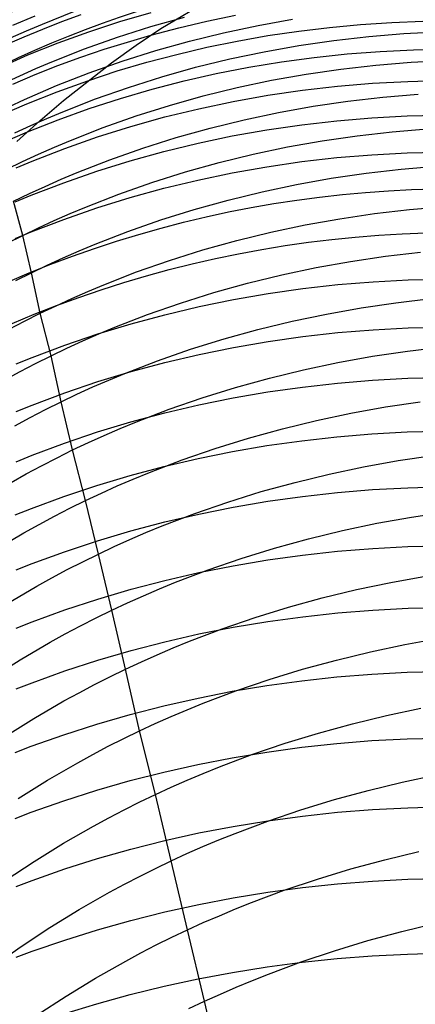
# Model space of a CAD drawing. Extents: x -383 to 1849, y -1185 to -529.
# Tile 596 of 656: x 405.98 to 411.5, y -928.51 to -914.79. Entities that reach past the tile are written whole.
import ezdxf

# ---------------------------------------------------------------- set-up
doc = ezdxf.new("R2010")
doc.units = 0
doc.layers.add('PREDEFINITO', color=7, linetype='CONTINUOUS')

msp = doc.modelspace()

# ---------------------------------------------------------------- linework, layer by layer
at = {"layer": 'PREDEFINITO'}
for p, q in [((407.949, -914.911, 591.894), (408.643, -914.496, 590.329)), ((405.887, -914.864, 586.044), (406.201, -914.73, 586.057)), ((406.299, -914.847, 563.782), (406.748, -914.669, 563.772)), ((406.571, -914.813, 588.089), (406.838, -914.715, 588.099)), ((407.378, -914.813, 590.16), (407.814, -914.684, 590.175)), ((407.809, -914.883, 559.692), (408.279, -914.751, 559.685)), ((408.593, -914.807, 592.23), (408.989, -914.725, 592.239)), ((409.304, -914.866, 557.655), (409.786, -914.78, 557.655)), ((406.044, -915.025, 588.066), (406.307, -914.916, 588.078)), ((406.077, -914.941, 563.787), (406.299, -914.847, 563.782)), ((406.307, -914.916, 588.078), (406.571, -914.813, 588.089)), ((406.946, -914.955, 590.143), (407.378, -914.813, 590.16)), ((407.344, -915.031, 559.701), (407.809, -914.883, 559.692)), ((407.604, -915.141, 592.666), (407.949, -914.911, 591.894)), ((407.811, -915.002, 592.205), (408.2, -914.899, 592.219)), ((408.2, -914.899, 592.219), (408.593, -914.807, 592.23)), ((408.824, -914.967, 557.658), (409.304, -914.866, 557.655)), ((409.871, -914.944, 594.273), (410.301, -914.893, 594.277)), ((410.301, -914.893, 594.277), (410.733, -914.853, 594.278)), ((410.733, -914.853, 594.278), (411.167, -914.824, 594.277)), ((411.167, -914.824, 594.277), (411.601, -914.808, 594.273)), ((405.785, -915.138, 588.053), (406.044, -915.025, 588.066)), ((405.856, -915.04, 563.793), (406.077, -914.941, 563.787)), ((406.519, -915.11, 590.123), (406.946, -914.955, 590.143)), ((406.884, -915.194, 559.712), (407.344, -915.031, 559.701)), ((407.483, -915.097, 592.192), (407.811, -915.002, 592.205)), ((408.349, -915.084, 557.662), (408.824, -914.967, 557.658)), ((409.015, -915.083, 594.258), (409.442, -915.008, 594.267)), ((409.442, -915.008, 594.267), (409.871, -914.944, 594.273)), ((410.359, -915.075, 555.643), (410.847, -915.019, 555.649)), ((410.847, -915.019, 555.649), (411.338, -914.979, 555.657)), ((411.338, -914.979, 555.657), (411.829, -914.954, 555.667)), ((406.097, -915.278, 590.101), (406.519, -915.11, 590.123)), ((407.158, -915.199, 592.177), (407.483, -915.097, 592.192)), ((407.261, -915.385, 593.433), (407.604, -915.141, 592.666)), ((407.878, -915.216, 557.669), (408.349, -915.084, 557.662)), ((408.171, -915.269, 594.232), (408.592, -915.17, 594.246)), ((408.592, -915.17, 594.246), (409.015, -915.083, 594.258)), ((409.39, -915.232, 555.64), (409.873, -915.146, 555.64)), ((409.873, -915.146, 555.64), (410.359, -915.075, 555.643)), ((405.682, -915.46, 590.076), (406.097, -915.278, 590.101)), ((406.431, -915.373, 559.724), (406.884, -915.194, 559.712)), ((406.516, -915.426, 592.144), (406.836, -915.309, 592.161)), ((406.836, -915.309, 592.161), (407.158, -915.199, 592.177)), ((407.412, -915.364, 557.679), (407.878, -915.216, 557.669)), ((407.754, -915.379, 594.215), (408.171, -915.269, 594.232)), ((408.911, -915.333, 555.642), (409.39, -915.232, 555.64)), ((409.63, -915.374, 596.276), (410.087, -915.313, 596.283)), ((410.087, -915.313, 596.283), (410.547, -915.264, 596.287)), ((410.547, -915.264, 596.287), (411.008, -915.229, 596.287)), ((411.008, -915.229, 596.287), (411.47, -915.207, 596.284)), ((411.47, -915.207, 596.284), (411.933, -915.198, 596.278)), ((405.985, -915.568, 559.739), (406.207, -915.468, 559.732)), ((406.2, -915.551, 592.125), (406.516, -915.426, 592.144)), ((406.207, -915.468, 559.732), (406.431, -915.373, 559.724)), ((406.592, -915.911, 594.949), (407.261, -915.385, 593.433)), ((406.952, -915.526, 557.691), (407.412, -915.364, 557.679)), ((407.34, -915.501, 594.195), (407.754, -915.379, 594.215)), ((407.964, -915.582, 555.655), (408.435, -915.45, 555.647)), ((408.435, -915.45, 555.647), (408.911, -915.333, 555.642)), ((408.722, -915.538, 596.253), (409.174, -915.449, 596.266)), ((409.174, -915.449, 596.266), (409.63, -915.374, 596.276)), ((410.46, -915.474, 553.636), (410.947, -915.419, 553.642)), ((410.947, -915.419, 553.642), (411.436, -915.378, 553.652)), ((411.436, -915.378, 553.652), (411.927, -915.352, 553.664)), ((405.764, -915.671, 559.747), (405.985, -915.568, 559.739)), ((405.887, -915.684, 592.104), (406.2, -915.551, 592.125)), ((406.498, -915.705, 557.705), (406.952, -915.526, 557.691)), ((406.931, -915.636, 594.173), (407.34, -915.501, 594.195)), ((407.499, -915.729, 555.665), (407.964, -915.582, 555.655)), ((408.273, -915.639, 596.236), (408.722, -915.538, 596.253)), ((409.493, -915.631, 553.631), (409.975, -915.545, 553.632)), ((409.975, -915.545, 553.632), (410.46, -915.474, 553.636)), ((406.274, -915.8, 557.713), (406.498, -915.705, 557.705)), ((406.504, -915.79, 594.147), (406.931, -915.636, 594.173)), ((407.039, -915.891, 555.678), (407.499, -915.729, 555.665)), ((407.828, -915.754, 596.217), (408.273, -915.639, 596.236)), ((408.539, -915.849, 553.639), (409.014, -915.733, 553.634)), ((409.014, -915.733, 553.634), (409.493, -915.631, 553.631)), ((409.924, -915.769, 598.273), (410.412, -915.713, 598.279)), ((410.412, -915.713, 598.279), (410.901, -915.672, 598.281)), ((410.901, -915.672, 598.281), (411.392, -915.646, 598.279)), ((411.392, -915.646, 598.279), (411.883, -915.634, 598.274)), ((406.051, -915.899, 557.721), (406.274, -915.8, 557.713)), ((406.084, -915.957, 594.118), (406.504, -915.79, 594.147)), ((407.386, -915.883, 596.194), (407.828, -915.754, 596.217)), ((408.069, -915.981, 553.647), (408.539, -915.849, 553.639)), ((408.957, -915.926, 598.249), (409.439, -915.84, 598.263)), ((409.439, -915.84, 598.263), (409.924, -915.769, 598.273)), ((410.557, -915.922, 551.639), (411.045, -915.866, 551.647)), ((411.045, -915.866, 551.647), (411.534, -915.825, 551.657)), ((405.669, -916.138, 594.085), (406.084, -915.957, 594.118)), ((405.83, -916.001, 557.73), (406.051, -915.899, 557.721)), ((406.267, -916.191, 595.699), (406.592, -915.911, 594.949)), ((406.585, -916.069, 555.693), (407.039, -915.891, 555.678)), ((406.95, -916.025, 596.167), (407.386, -915.883, 596.194)), ((407.604, -916.128, 553.657), (408.069, -915.981, 553.647)), ((408.479, -916.027, 598.231), (408.957, -915.926, 598.249)), ((409.589, -916.08, 551.633), (410.072, -915.993, 551.635)), ((410.072, -915.993, 551.635), (410.557, -915.922, 551.639)), ((406.36, -916.164, 555.702), (406.585, -916.069, 555.693)), ((406.519, -916.18, 596.138), (406.95, -916.025, 596.167)), ((407.144, -916.29, 553.671), (407.604, -916.128, 553.657)), ((407.534, -916.273, 598.183), (408.004, -916.142, 598.209)), ((408.004, -916.142, 598.209), (408.479, -916.027, 598.231)), ((409.11, -916.181, 551.635), (409.589, -916.08, 551.633)), ((410.402, -916.195, 600.258), (410.892, -916.153, 600.261)), ((410.892, -916.153, 600.261), (411.383, -916.127, 600.26)), ((411.383, -916.127, 600.26), (411.874, -916.115, 600.254)), ((405.917, -916.365, 555.722), (406.138, -916.263, 555.712)), ((405.945, -916.485, 596.443), (406.267, -916.191, 595.699)), ((406.093, -916.349, 596.105), (406.519, -916.18, 596.138)), ((406.138, -916.263, 555.712), (406.36, -916.164, 555.702)), ((406.69, -916.468, 553.688), (407.144, -916.29, 553.671)), ((407.069, -916.419, 598.153), (407.534, -916.273, 598.183)), ((408.635, -916.298, 551.64), (409.11, -916.181, 551.635)), ((409.429, -916.321, 600.239), (409.914, -916.251, 600.251)), ((409.914, -916.251, 600.251), (410.402, -916.195, 600.258)), ((405.679, -916.528, 596.069), (406.093, -916.349, 596.105)), ((406.61, -916.58, 598.12), (407.069, -916.419, 598.153)), ((407.699, -916.576, 551.66), (408.165, -916.429, 551.649)), ((408.165, -916.429, 551.649), (408.635, -916.298, 551.64)), ((408.468, -916.507, 600.204), (408.946, -916.407, 600.224)), ((408.946, -916.407, 600.224), (409.429, -916.321, 600.239)), ((410.2, -916.475, 549.647), (410.685, -916.404, 549.653)), ((410.685, -916.404, 549.653), (411.173, -916.348, 549.662)), ((411.173, -916.348, 549.662), (411.663, -916.307, 549.674)), ((406.244, -916.661, 553.708), (406.466, -916.562, 553.698)), ((406.466, -916.562, 553.698), (406.69, -916.468, 553.688)), ((407.993, -916.623, 600.18), (408.468, -916.507, 600.204)), ((409.238, -916.661, 549.647), (409.717, -916.56, 549.645)), ((409.717, -916.56, 549.645), (410.2, -916.475, 549.647)), ((406.023, -916.763, 553.719), (406.244, -916.661, 553.708)), ((406.157, -916.756, 598.082), (406.61, -916.58, 598.12)), ((407.239, -916.739, 551.675), (407.699, -916.576, 551.66)), ((407.523, -916.753, 600.151), (407.993, -916.623, 600.18)), ((408.763, -916.778, 549.652), (409.238, -916.661, 549.647)), ((410.401, -916.709, 602.229), (410.891, -916.668, 602.232)), ((410.891, -916.668, 602.232), (411.382, -916.641, 602.232)), ((411.382, -916.641, 602.232), (411.873, -916.629, 602.227)), ((405.804, -916.869, 553.731), (406.023, -916.763, 553.719)), ((405.933, -916.849, 598.061), (406.157, -916.756, 598.082)), ((406.786, -916.916, 551.694), (407.239, -916.739, 551.675)), ((407.058, -916.898, 600.119), (407.523, -916.753, 600.151)), ((408.292, -916.909, 549.66), (408.763, -916.778, 549.652)), ((408.945, -916.921, 602.19), (409.428, -916.835, 602.208)), ((409.428, -916.835, 602.208), (409.913, -916.765, 602.22)), ((409.913, -916.765, 602.22), (410.401, -916.709, 602.229)), ((411.297, -916.87, 547.686), (411.787, -916.829, 547.7)), ((406.561, -917.01, 551.704), (406.786, -916.916, 551.694)), ((406.598, -917.058, 600.082), (407.058, -916.898, 600.119)), ((407.826, -917.055, 549.673), (408.292, -916.909, 549.66)), ((408.466, -917.021, 602.169), (408.945, -916.921, 602.19)), ((410.324, -916.997, 547.67), (410.809, -916.926, 547.676)), ((410.809, -916.926, 547.676), (411.297, -916.87, 547.686)), ((406.118, -917.211, 551.727), (406.339, -917.109, 551.715)), ((406.145, -917.233, 600.041), (406.598, -917.058, 600.082)), ((406.339, -917.109, 551.715), (406.561, -917.01, 551.704)), ((407.366, -917.217, 549.689), (407.826, -917.055, 549.673)), ((407.992, -917.135, 602.142), (408.466, -917.021, 602.169)), ((409.362, -917.184, 547.668), (409.841, -917.083, 547.667)), ((409.841, -917.083, 547.667), (410.324, -916.997, 547.67)), ((405.899, -917.317, 551.74), (406.118, -917.211, 551.727)), ((405.921, -917.326, 600.019), (406.145, -917.233, 600.041)), ((406.912, -917.394, 549.708), (407.366, -917.217, 549.689)), ((407.521, -917.265, 602.111), (407.992, -917.135, 602.142)), ((408.887, -917.3, 547.674), (409.362, -917.184, 547.668)), ((406.025, -917.794, 549.759), (405.899, -917.317, 551.74)), ((407.056, -917.409, 602.076), (407.521, -917.265, 602.111)), ((408.416, -917.431, 547.683), (408.887, -917.3, 547.674)), ((411.417, -917.431, 545.721), (411.906, -917.389, 545.736)), ((406.465, -917.586, 549.732), (406.688, -917.488, 549.719)), ((406.597, -917.569, 602.036), (407.056, -917.409, 602.076)), ((406.688, -917.488, 549.719), (406.912, -917.394, 549.708)), ((407.95, -917.578, 547.696), (408.416, -917.431, 547.683)), ((410.444, -917.56, 545.703), (410.929, -917.488, 545.71)), ((410.929, -917.488, 545.71), (411.417, -917.431, 545.721)), ((406.144, -917.743, 601.991), (406.597, -917.569, 602.036)), ((406.244, -917.688, 549.745), (406.465, -917.586, 549.732)), ((407.49, -917.739, 547.713), (407.95, -917.578, 547.696)), ((409.482, -917.748, 545.701), (409.961, -917.646, 545.7)), ((409.961, -917.646, 545.7), (410.444, -917.56, 545.703)), ((405.808, -917.903, 549.774), (406.025, -917.794, 549.759)), ((405.92, -917.836, 601.967), (406.144, -917.743, 601.991)), ((406.025, -917.794, 549.759), (406.244, -917.688, 549.745)), ((406.148, -918.314, 547.788), (406.025, -917.794, 549.759)), ((407.036, -917.916, 547.734), (407.49, -917.739, 547.713)), ((409.007, -917.864, 545.707), (409.482, -917.748, 545.701)), ((406.811, -918.009, 547.746), (407.036, -917.916, 547.734)), ((408.537, -917.996, 545.716), (409.007, -917.864, 545.707)), ((406.588, -918.107, 547.759), (406.811, -918.009, 547.746)), ((408.071, -918.142, 545.73), (408.537, -917.996, 545.716)), ((411.08, -918.084, 543.757), (411.567, -918.027, 543.769)), ((406.148, -918.314, 547.788), (406.367, -918.209, 547.773)), ((406.367, -918.209, 547.773), (406.588, -918.107, 547.759)), ((407.611, -918.303, 545.748), (408.071, -918.142, 545.73)), ((410.113, -918.242, 543.745), (410.595, -918.155, 543.749)), ((410.595, -918.155, 543.749), (411.08, -918.084, 543.757)), ((405.931, -918.423, 547.804), (406.148, -918.314, 547.788)), ((406.27, -918.878, 545.829), (406.148, -918.314, 547.788)), ((407.157, -918.48, 545.771), (407.611, -918.303, 545.748)), ((409.159, -918.459, 543.752), (409.634, -918.343, 543.746)), ((409.634, -918.343, 543.746), (410.113, -918.242, 543.745)), ((406.932, -918.574, 545.783), (407.157, -918.48, 545.771)), ((408.689, -918.59, 543.762), (409.159, -918.459, 543.752)), ((409.929, -918.534, 608.073), (410.417, -918.479, 608.085)), ((410.417, -918.479, 608.085), (410.907, -918.439, 608.091)), ((410.907, -918.439, 608.091), (411.398, -918.413, 608.092)), ((411.398, -918.413, 608.092), (411.889, -918.402, 608.087)), ((406.71, -918.671, 545.797), (406.932, -918.574, 545.783)), ((408.223, -918.736, 543.776), (408.689, -918.59, 543.762)), ((408.961, -918.687, 608.035), (409.444, -918.603, 608.057)), ((409.444, -918.603, 608.057), (409.929, -918.534, 608.073)), ((406.489, -918.773, 545.812), (406.71, -918.671, 545.797)), ((407.763, -918.897, 543.795), (408.223, -918.736, 543.776)), ((408.482, -918.785, 608.007), (408.961, -918.687, 608.035)), ((410.74, -918.802, 541.811), (411.226, -918.731, 541.82)), ((411.226, -918.731, 541.82), (411.714, -918.674, 541.833)), ((406.052, -918.987, 545.846), (406.27, -918.878, 545.829)), ((406.27, -918.878, 545.829), (406.489, -918.773, 545.812)), ((406.422, -919.47, 543.881), (406.27, -918.878, 545.829)), ((407.309, -919.073, 543.819), (407.763, -918.897, 543.795)), ((407.537, -919.025, 607.936), (408.007, -918.898, 607.974)), ((408.007, -918.898, 607.974), (408.482, -918.785, 608.007)), ((409.778, -918.99, 541.807), (410.257, -918.889, 541.806)), ((410.257, -918.889, 541.806), (410.74, -918.802, 541.811)), ((405.837, -919.1, 545.864), (406.052, -918.987, 545.846)), ((407.072, -919.167, 607.892), (407.537, -919.025, 607.936)), ((409.302, -919.105, 541.812), (409.778, -918.99, 541.807)), ((406.612, -919.323, 607.843), (407.072, -919.167, 607.892)), ((406.862, -919.264, 543.847), (407.085, -919.167, 543.833)), ((407.085, -919.167, 543.833), (407.309, -919.073, 543.819)), ((408.831, -919.236, 541.822), (409.302, -919.105, 541.812)), ((409.929, -919.202, 610.001), (410.417, -919.148, 610.014)), ((410.417, -919.148, 610.014), (410.907, -919.108, 610.021)), ((410.907, -919.108, 610.021), (411.398, -919.082, 610.022)), ((411.398, -919.082, 610.022), (411.889, -919.07, 610.018)), ((406.641, -919.365, 543.863), (406.862, -919.264, 543.847)), ((408.365, -919.381, 541.837), (408.831, -919.236, 541.822)), ((408.961, -919.354, 609.959), (409.444, -919.271, 609.983)), ((409.444, -919.271, 609.983), (409.929, -919.202, 610.001)), ((406.159, -919.494, 607.788), (406.612, -919.323, 607.843)), ((406.422, -919.47, 543.881), (406.641, -919.365, 543.863)), ((407.904, -919.541, 541.857), (408.365, -919.381, 541.837)), ((408.482, -919.452, 609.93), (408.961, -919.354, 609.959)), ((410.901, -919.478, 539.883), (411.387, -919.406, 539.893)), ((411.387, -919.406, 539.893), (411.875, -919.349, 539.907)), ((405.934, -919.585, 607.759), (406.159, -919.494, 607.788)), ((405.989, -919.691, 543.919), (406.204, -919.579, 543.899)), ((406.204, -919.579, 543.899), (406.422, -919.47, 543.881)), ((406.562, -920.111, 541.947), (406.422, -919.47, 543.881)), ((407.45, -919.716, 541.882), (407.904, -919.541, 541.857)), ((407.537, -919.69, 609.854), (408.007, -919.564, 609.895)), ((408.007, -919.564, 609.895), (408.482, -919.452, 609.93)), ((409.938, -919.665, 539.878), (410.418, -919.564, 539.878)), ((410.418, -919.564, 539.878), (410.901, -919.478, 539.883)), ((405.776, -919.807, 543.939), (405.989, -919.691, 543.919)), ((407.072, -919.831, 609.807), (407.537, -919.69, 609.854)), ((407.225, -919.809, 541.897), (407.45, -919.716, 541.882)), ((409.463, -919.781, 539.884), (409.938, -919.665, 539.878)), ((406.612, -919.987, 609.755), (407.072, -919.831, 609.807)), ((407.002, -919.906, 541.912), (407.225, -919.809, 541.897)), ((408.992, -919.911, 539.894), (409.463, -919.781, 539.884)), ((409.924, -919.907, 611.917), (410.411, -919.852, 611.931)), ((410.411, -919.852, 611.931), (410.9, -919.812, 611.939)), ((410.9, -919.812, 611.939), (411.391, -919.785, 611.941)), ((411.391, -919.785, 611.941), (411.882, -919.773, 611.937)), ((406.159, -920.157, 609.697), (406.612, -919.987, 609.755)), ((406.781, -920.007, 541.929), (407.002, -919.906, 541.912)), ((408.525, -920.056, 539.91), (408.992, -919.911, 539.894)), ((408.957, -920.058, 611.872), (409.439, -919.975, 611.898)), ((409.439, -919.975, 611.898), (409.924, -919.907, 611.917)), ((406.344, -920.219, 541.967), (406.562, -920.111, 541.947)), ((406.562, -920.111, 541.947), (406.781, -920.007, 541.929)), ((406.721, -920.784, 540.026), (406.562, -920.111, 541.947)), ((408.065, -920.216, 539.931), (408.525, -920.056, 539.91)), ((408.478, -920.156, 611.841), (408.957, -920.058, 611.872)), ((411.08, -920.184, 537.971), (411.565, -920.113, 537.982)), ((405.934, -920.247, 609.666), (406.159, -920.157, 609.697)), ((406.129, -920.331, 541.987), (406.344, -920.219, 541.967)), ((407.534, -920.393, 611.76), (408.004, -920.267, 611.804)), ((407.61, -920.391, 539.957), (408.065, -920.216, 539.931)), ((408.004, -920.267, 611.804), (408.478, -920.156, 611.841)), ((410.118, -920.372, 537.966), (410.598, -920.271, 537.966)), ((410.598, -920.271, 537.966), (411.08, -920.184, 537.971)), ((405.915, -920.446, 542.009), (406.129, -920.331, 541.987)), ((407.069, -920.533, 611.711), (407.534, -920.393, 611.76)), ((407.385, -920.484, 539.972), (407.61, -920.391, 539.957)), ((409.643, -920.487, 537.971), (410.118, -920.372, 537.966)), ((406.609, -920.688, 611.655), (407.069, -920.533, 611.711)), ((407.162, -920.58, 539.989), (407.385, -920.484, 539.972)), ((409.172, -920.618, 537.982), (409.643, -920.487, 537.971)), ((410.892, -920.56, 613.839), (411.383, -920.533, 613.842)), ((411.383, -920.533, 613.842), (411.875, -920.521, 613.838)), ((406.721, -920.784, 540.026), (406.94, -920.68, 540.007)), ((406.94, -920.68, 540.007), (407.162, -920.58, 539.989)), ((408.706, -920.762, 537.998), (409.172, -920.618, 537.982)), ((409.429, -920.723, 613.795), (409.915, -920.655, 613.816)), ((409.915, -920.655, 613.816), (410.402, -920.6, 613.83)), ((410.402, -920.6, 613.83), (410.892, -920.56, 613.839)), ((406.156, -920.857, 611.594), (406.609, -920.688, 611.655)), ((406.503, -920.892, 540.046), (406.721, -920.784, 540.026)), ((406.902, -921.488, 538.12), (406.721, -920.784, 540.026)), ((408.245, -920.922, 538.02), (408.706, -920.762, 537.998)), ((408.468, -920.903, 613.734), (408.947, -920.806, 613.767)), ((408.947, -920.806, 613.767), (409.429, -920.723, 613.795)), ((405.932, -920.947, 611.561), (406.156, -920.857, 611.594)), ((406.288, -921.003, 540.068), (406.503, -920.892, 540.046)), ((407.791, -921.096, 538.048), (408.245, -920.922, 538.02)), ((407.993, -921.013, 613.694), (408.468, -920.903, 613.734)), ((410.773, -921.018, 536.067), (411.255, -920.931, 536.073)), ((411.255, -920.931, 536.073), (411.74, -920.859, 536.084)), ((406.074, -921.118, 540.091), (406.288, -921.003, 540.068)), ((407.523, -921.138, 613.648), (407.993, -921.013, 613.694)), ((407.566, -921.189, 538.064), (407.791, -921.096, 538.048)), ((410.295, -921.119, 536.067), (410.773, -921.018, 536.067)), ((405.863, -921.236, 540.116), (406.074, -921.118, 540.091)), ((407.058, -921.278, 613.596), (407.523, -921.138, 613.648)), ((407.343, -921.285, 538.081), (407.566, -921.189, 538.064)), ((409.82, -921.235, 536.073), (410.295, -921.119, 536.067)), ((406.599, -921.431, 613.538), (407.058, -921.278, 613.596)), ((407.121, -921.385, 538.1), (407.343, -921.285, 538.081)), ((408.883, -921.51, 536.101), (409.349, -921.365, 536.084)), ((409.349, -921.365, 536.084), (409.82, -921.235, 536.073)), ((410.411, -921.377, 615.719), (410.9, -921.337, 615.729)), ((410.9, -921.337, 615.729), (411.391, -921.31, 615.732)), ((411.391, -921.31, 615.732), (411.882, -921.298, 615.728)), ((406.146, -921.599, 613.473), (406.599, -921.431, 613.538)), ((406.684, -921.596, 538.142), (406.902, -921.488, 538.12)), ((406.902, -921.488, 538.12), (407.121, -921.385, 538.1)), ((407.079, -922.235, 536.229), (406.902, -921.488, 538.12)), ((408.957, -921.581, 615.652), (409.439, -921.499, 615.681)), ((409.439, -921.499, 615.681), (409.924, -921.431, 615.703)), ((409.924, -921.431, 615.703), (410.411, -921.377, 615.719)), ((405.922, -921.688, 613.438), (406.146, -921.599, 613.473)), ((406.468, -921.707, 538.165), (406.684, -921.596, 538.142)), ((408.423, -921.669, 536.124), (408.883, -921.51, 536.101)), ((408.478, -921.677, 615.617), (408.957, -921.581, 615.652)), ((406.254, -921.821, 538.189), (406.468, -921.707, 538.165)), ((407.968, -921.843, 536.153), (408.423, -921.669, 536.124)), ((408.004, -921.787, 615.575), (408.478, -921.677, 615.617)), ((410.96, -921.806, 534.186), (411.442, -921.719, 534.193)), ((411.442, -921.719, 534.193), (411.926, -921.646, 534.205)), ((406.043, -921.939, 538.215), (406.254, -921.821, 538.189)), ((407.069, -922.049, 615.472), (407.534, -921.911, 615.527)), ((407.534, -921.911, 615.527), (408.004, -921.787, 615.575)), ((407.743, -921.936, 536.17), (407.968, -921.843, 536.153)), ((410.006, -922.022, 534.192), (410.481, -921.907, 534.186)), ((410.481, -921.907, 534.186), (410.96, -921.806, 534.186)), ((405.626, -922.186, 538.271), (406.043, -921.939, 538.215)), ((406.609, -922.202, 615.41), (407.069, -922.049, 615.472)), ((407.299, -922.131, 536.208), (407.52, -922.032, 536.188)), ((407.52, -922.032, 536.188), (407.743, -921.936, 536.17)), ((409.535, -922.152, 534.203), (410.006, -922.022, 534.192)), ((407.079, -922.235, 536.229), (407.299, -922.131, 536.208)), ((409.069, -922.297, 534.221), (409.535, -922.152, 534.203)), ((410.413, -922.195, 617.59), (410.902, -922.155, 617.6)), ((410.902, -922.155, 617.6), (411.393, -922.129, 617.604)), ((411.393, -922.129, 617.604), (411.884, -922.117, 617.6)), ((406.157, -922.368, 615.342), (406.609, -922.202, 615.41)), ((406.862, -922.342, 536.252), (407.079, -922.235, 536.229)), ((407.265, -923.018, 534.355), (407.079, -922.235, 536.229)), ((408.609, -922.455, 534.245), (409.069, -922.297, 534.221)), ((408.958, -922.398, 617.519), (409.441, -922.317, 617.55)), ((409.441, -922.317, 617.55), (409.926, -922.249, 617.573)), ((409.926, -922.249, 617.573), (410.413, -922.195, 617.59)), ((405.933, -922.457, 615.305), (406.157, -922.368, 615.342)), ((406.432, -922.567, 536.302), (406.646, -922.452, 536.277)), ((406.646, -922.452, 536.277), (406.862, -922.342, 536.252)), ((408.155, -922.628, 534.276), (408.609, -922.455, 534.245)), ((408.48, -922.493, 617.482), (408.958, -922.398, 617.519)), ((406.221, -922.684, 536.33), (406.432, -922.567, 536.302)), ((407.535, -922.726, 617.387), (408.005, -922.603, 617.438)), ((408.005, -922.603, 617.438), (408.48, -922.493, 617.482)), ((411.154, -922.63, 532.322), (411.636, -922.543, 532.329)), ((405.803, -922.93, 536.388), (406.221, -922.684, 536.33)), ((407.07, -922.863, 617.329), (407.535, -922.726, 617.387)), ((407.706, -922.816, 534.312), (407.93, -922.72, 534.293)), ((407.93, -922.72, 534.293), (408.155, -922.628, 534.276)), ((410.2, -922.847, 532.327), (410.676, -922.731, 532.321)), ((410.676, -922.731, 532.321), (411.154, -922.63, 532.322)), ((406.611, -923.014, 617.265), (407.07, -922.863, 617.329)), ((407.485, -922.915, 534.333), (407.706, -922.816, 534.312)), ((409.73, -922.976, 532.339), (410.2, -922.847, 532.327)), ((406.158, -923.179, 617.193), (406.611, -923.014, 617.265)), ((407.265, -923.018, 534.355), (407.485, -922.915, 534.333)), ((409.264, -923.12, 532.358), (409.73, -922.976, 532.339)), ((410.416, -923.055, 619.441), (410.906, -923.015, 619.452)), ((410.906, -923.015, 619.452), (411.397, -922.99, 619.455)), ((411.397, -922.99, 619.455), (411.888, -922.978, 619.452)), ((406.832, -923.234, 534.404), (407.048, -923.124, 534.379)), ((407.048, -923.124, 534.379), (407.265, -923.018, 534.355)), ((407.459, -923.839, 532.497), (407.265, -923.018, 534.355)), ((408.803, -923.278, 532.383), (409.264, -923.12, 532.358)), ((409.443, -923.175, 619.398), (409.928, -923.108, 619.423)), ((409.928, -923.108, 619.423), (410.416, -923.055, 619.441)), ((405.934, -923.267, 617.155), (406.158, -923.179, 617.193)), ((406.618, -923.348, 534.431), (406.832, -923.234, 534.404)), ((408.348, -923.451, 532.414), (408.803, -923.278, 532.383)), ((408.481, -923.349, 619.327), (408.96, -923.255, 619.366)), ((408.96, -923.255, 619.366), (409.443, -923.175, 619.398)), ((406.406, -923.465, 534.459), (406.618, -923.348, 534.431)), ((408.006, -923.457, 619.281), (408.481, -923.349, 619.327)), ((411.352, -923.496, 530.478), (411.835, -923.409, 530.485)), ((405.989, -923.709, 534.521), (406.406, -923.465, 534.459)), ((407.536, -923.579, 619.228), (408.006, -923.457, 619.281)), ((407.9, -923.638, 532.452), (408.123, -923.542, 532.432)), ((408.123, -923.542, 532.432), (408.348, -923.451, 532.414)), ((410.872, -923.597, 530.477), (411.352, -923.496, 530.478)), ((407.071, -923.715, 619.168), (407.536, -923.579, 619.228)), ((407.679, -923.736, 532.474), (407.9, -923.638, 532.452)), ((410.397, -923.712, 530.482), (410.872, -923.597, 530.477)), ((405.58, -923.966, 534.588), (405.989, -923.709, 534.521)), ((406.611, -923.864, 619.101), (407.071, -923.715, 619.168)), ((407.241, -923.945, 532.522), (407.459, -923.839, 532.497)), ((407.459, -923.839, 532.497), (407.679, -923.736, 532.474)), ((407.651, -924.701, 530.658), (407.459, -923.839, 532.497)), ((409.925, -923.841, 530.495), (410.397, -923.712, 530.482)), ((406.158, -924.028, 619.026), (406.611, -923.864, 619.101)), ((407.025, -924.054, 532.548), (407.241, -923.945, 532.522)), ((409.458, -923.985, 530.514), (409.925, -923.841, 530.495)), ((409.914, -924.001, 621.256), (410.402, -923.948, 621.275)), ((410.402, -923.948, 621.275), (410.892, -923.908, 621.287)), ((410.892, -923.908, 621.287), (411.383, -923.882, 621.291)), ((411.383, -923.882, 621.291), (411.875, -923.87, 621.288)), ((405.934, -924.115, 618.986), (406.158, -924.028, 619.026)), ((406.811, -924.167, 532.576), (407.025, -924.054, 532.548)), ((408.946, -924.148, 621.196), (409.429, -924.068, 621.229)), ((408.997, -924.143, 530.539), (409.458, -923.985, 530.514)), ((409.429, -924.068, 621.229), (409.914, -924.001, 621.256)), ((406.599, -924.283, 532.606), (406.811, -924.167, 532.576)), ((407.993, -924.349, 621.107), (408.468, -924.242, 621.155)), ((408.468, -924.242, 621.155), (408.946, -924.148, 621.196)), ((408.542, -924.314, 530.572), (408.997, -924.143, 530.539)), ((406.181, -924.526, 532.67), (406.599, -924.283, 532.606)), ((407.522, -924.47, 621.051), (407.993, -924.349, 621.107)), ((408.317, -924.406, 530.591), (408.542, -924.314, 530.572)), ((411.095, -924.486, 528.648), (411.574, -924.385, 528.649)), ((405.772, -924.782, 532.741), (406.181, -924.526, 532.67)), ((407.057, -924.605, 620.988), (407.522, -924.47, 621.051)), ((407.871, -924.599, 530.634), (408.093, -924.5, 530.612)), ((408.093, -924.5, 530.612), (408.317, -924.406, 530.591)), ((410.619, -924.601, 528.654), (411.095, -924.486, 528.648)), ((406.598, -924.753, 620.917), (407.057, -924.605, 620.988)), ((407.651, -924.701, 530.658), (407.871, -924.599, 530.634)), ((410.148, -924.73, 528.666), (410.619, -924.601, 528.654)), ((406.145, -924.915, 620.84), (406.598, -924.753, 620.917)), ((407.433, -924.806, 530.684), (407.651, -924.701, 530.658)), ((407.874, -925.586, 528.836), (407.651, -924.701, 530.658)), ((409.681, -924.873, 528.686), (410.148, -924.73, 528.666)), ((411.382, -924.81, 623.111), (411.874, -924.798, 623.109)), ((405.921, -925.001, 620.798), (406.145, -924.915, 620.84)), ((407.003, -925.028, 530.741), (407.217, -924.915, 530.712)), ((407.217, -924.915, 530.712), (407.433, -924.806, 530.684)), ((409.22, -925.03, 528.713), (409.681, -924.873, 528.686)), ((409.428, -924.995, 623.046), (409.914, -924.928, 623.074)), ((409.914, -924.928, 623.074), (410.402, -924.876, 623.094)), ((410.402, -924.876, 623.094), (410.891, -924.836, 623.106)), ((410.891, -924.836, 623.106), (411.382, -924.81, 623.111)), ((406.791, -925.144, 530.772), (407.003, -925.028, 530.741)), ((408.467, -925.167, 622.968), (408.946, -925.074, 623.011)), ((408.765, -925.202, 528.747), (409.22, -925.03, 528.713)), ((408.946, -925.074, 623.011), (409.428, -924.995, 623.046)), ((406.372, -925.385, 530.839), (406.791, -925.144, 530.772)), ((407.992, -925.274, 622.917), (408.467, -925.167, 622.968)), ((408.539, -925.293, 528.766), (408.765, -925.202, 528.747)), ((407.522, -925.393, 622.859), (407.992, -925.274, 622.917)), ((408.316, -925.387, 528.788), (408.539, -925.293, 528.766)), ((411.314, -925.414, 526.837), (411.793, -925.312, 526.838)), ((405.963, -925.64, 530.913), (406.372, -925.385, 530.839)), ((407.057, -925.527, 622.794), (407.522, -925.393, 622.859)), ((407.874, -925.586, 528.836), (408.094, -925.485, 528.811)), ((408.094, -925.485, 528.811), (408.316, -925.387, 528.788)), ((410.839, -925.529, 526.843), (411.314, -925.414, 526.837)), ((406.598, -925.674, 622.72), (407.057, -925.527, 622.794)), ((407.655, -925.691, 528.863), (407.874, -925.586, 528.836)), ((408.094, -926.512, 527.033), (407.874, -925.586, 528.836)), ((410.368, -925.658, 526.856), (410.839, -925.529, 526.843)), ((406.145, -925.834, 622.639), (406.598, -925.674, 622.72)), ((407.439, -925.8, 528.892), (407.655, -925.691, 528.863)), ((409.901, -925.801, 526.876), (410.368, -925.658, 526.856)), ((411.391, -925.77, 624.915), (411.882, -925.757, 624.912)), ((405.921, -925.92, 622.596), (406.145, -925.834, 622.639)), ((407.225, -925.912, 528.922), (407.439, -925.8, 528.892)), ((409.439, -925.952, 624.846), (409.924, -925.887, 624.875)), ((409.44, -925.958, 526.904), (409.901, -925.801, 526.876)), ((409.924, -925.887, 624.875), (410.411, -925.835, 624.896)), ((410.411, -925.835, 624.896), (410.901, -925.796, 624.909)), ((410.901, -925.796, 624.909), (411.391, -925.77, 624.915)), ((406.594, -926.267, 529.025), (407.012, -926.027, 528.955)), ((407.012, -926.027, 528.955), (407.225, -925.912, 528.922)), ((408.478, -926.123, 624.765), (408.957, -926.031, 624.809)), ((408.957, -926.031, 624.809), (409.439, -925.952, 624.846)), ((408.985, -926.128, 526.94), (409.44, -925.958, 526.904)), ((408.004, -926.228, 624.712), (408.478, -926.123, 624.765)), ((408.76, -926.219, 526.96), (408.985, -926.128, 526.94)), ((406.184, -926.521, 529.101), (406.594, -926.267, 529.025)), ((407.534, -926.347, 624.652), (408.004, -926.228, 624.712)), ((408.536, -926.313, 526.982), (408.76, -926.219, 526.96)), ((407.069, -926.479, 624.584), (407.534, -926.347, 624.652)), ((408.094, -926.512, 527.033), (408.314, -926.411, 527.007)), ((408.314, -926.411, 527.007), (408.536, -926.313, 526.982)), ((411.069, -926.495, 525.055), (411.545, -926.381, 525.049)), ((405.782, -926.786, 529.185), (406.184, -926.521, 529.101)), ((406.61, -926.624, 624.507), (407.069, -926.479, 624.584)), ((407.876, -926.616, 527.061), (408.094, -926.512, 527.033)), ((408.322, -927.473, 525.25), (408.094, -926.512, 527.033)), ((410.598, -926.624, 525.068), (411.069, -926.495, 525.055)), ((406.157, -926.783, 624.423), (406.61, -926.624, 624.507)), ((407.66, -926.724, 527.091), (407.876, -926.616, 527.061)), ((410.131, -926.766, 525.089), (410.598, -926.624, 525.068)), ((405.933, -926.867, 624.378), (406.157, -926.783, 624.423)), ((407.233, -926.95, 527.156), (407.445, -926.836, 527.123)), ((407.445, -926.836, 527.123), (407.66, -926.724, 527.091)), ((409.67, -926.922, 525.118), (410.131, -926.766, 525.089)), ((409.924, -926.885, 626.654), (410.412, -926.833, 626.676)), ((410.412, -926.833, 626.676), (410.901, -926.795, 626.69)), ((410.901, -926.795, 626.69), (411.392, -926.769, 626.696)), ((411.392, -926.769, 626.696), (411.883, -926.757, 626.694)), ((406.814, -927.189, 527.229), (407.233, -926.95, 527.156)), ((408.957, -927.028, 626.585), (409.439, -926.95, 626.623)), ((409.214, -927.092, 525.154), (409.67, -926.922, 525.118)), ((409.439, -926.95, 626.623), (409.924, -926.885, 626.654)), ((408.004, -927.223, 626.484), (408.479, -927.119, 626.539)), ((408.479, -927.119, 626.539), (408.957, -927.028, 626.585)), ((408.988, -927.182, 525.175), (409.214, -927.092, 525.154)), ((406.404, -927.441, 527.309), (406.814, -927.189, 527.229)), ((407.534, -927.341, 626.422), (408.004, -927.223, 626.484)), ((408.765, -927.276, 525.198), (408.988, -927.182, 525.175)), ((407.069, -927.471, 626.351), (407.534, -927.341, 626.422)), ((408.322, -927.473, 525.25), (408.542, -927.373, 525.223)), ((408.542, -927.373, 525.223), (408.765, -927.276, 525.198)), ((411.306, -927.494, 523.286), (411.782, -927.38, 523.28)), ((406.002, -927.706, 527.396), (406.404, -927.441, 527.309)), ((406.61, -927.615, 626.272), (407.069, -927.471, 626.351)), ((408.104, -927.577, 525.279), (408.322, -927.473, 525.25)), ((408.558, -928.468, 523.488), (408.322, -927.473, 525.25)), ((410.835, -927.622, 523.3), (411.306, -927.494, 523.286)), ((406.157, -927.772, 626.185), (406.61, -927.615, 626.272)), ((407.887, -927.684, 525.31), (408.104, -927.577, 525.279)), ((410.368, -927.764, 523.321), (410.835, -927.622, 523.3)), ((405.61, -927.982, 527.489), (406.002, -927.706, 527.396)), ((405.933, -927.856, 626.138), (406.157, -927.772, 626.185)), ((407.46, -927.909, 525.378), (407.672, -927.795, 525.343)), ((407.672, -927.795, 525.343), (407.887, -927.684, 525.31)), ((409.906, -927.92, 523.351), (410.368, -927.764, 523.321)), ((410.896, -927.835, 628.447), (411.388, -927.81, 628.453)), ((411.388, -927.81, 628.453), (411.88, -927.797, 628.451)), ((407.04, -928.146, 525.453), (407.46, -927.909, 525.378)), ((409.432, -927.989, 628.377), (409.918, -927.925, 628.409)), ((409.45, -928.089, 523.388), (409.906, -927.92, 523.351)), ((409.918, -927.925, 628.409), (410.406, -927.874, 628.432)), ((410.406, -927.874, 628.432), (410.896, -927.835, 628.447)), ((408.47, -928.156, 628.29), (408.949, -928.066, 628.338)), ((408.949, -928.066, 628.338), (409.432, -927.989, 628.377)), ((409.225, -928.178, 523.41), (409.45, -928.089, 523.388)), ((406.63, -928.397, 525.536), (407.04, -928.146, 525.453)), ((407.995, -928.259, 628.233), (408.47, -928.156, 628.29)), ((409.001, -928.272, 523.434), (409.225, -928.178, 523.41)), ((407.524, -928.375, 628.168), (407.995, -928.259, 628.233)), ((408.558, -928.468, 523.488), (408.779, -928.368, 523.46)), ((408.779, -928.368, 523.46), (409.001, -928.272, 523.434)), ((406.227, -928.659, 525.626), (406.63, -928.397, 525.536)), ((406.599, -928.646, 628.013), (407.059, -928.504, 628.095)), ((407.059, -928.504, 628.095), (407.524, -928.375, 628.168)), ((408.34, -928.571, 523.518), (408.558, -928.468, 523.488)), ((408.802, -929.496, 521.745), (408.558, -928.468, 523.488))]:
    msp.add_line(p, q, dxfattribs=at)
at = {"layer": 'PREDEFINITO', "extrusion": (0.001264, -0.042708, -0.999087)}
msp.add_arc((384.452, 963.522, -527.771), 14.997, 125.1953, 297.2997, dxfattribs=at)
at = {"layer": 'PREDEFINITO', "extrusion": (0.015277, -0.101694, -0.994698)}
msp.add_arc((269.672, 1032.518, -459.505), 14.997, 132.055, 314.6366, dxfattribs=at)
at = {"layer": 'PREDEFINITO', "extrusion": (-0.016803, 0.114563, -0.993274)}
msp.add_arc((-272.978, -904.228, -691.737), 14.942, 95.8433, 275.2787, dxfattribs=at)
at = {"layer": 'PREDEFINITO', "extrusion": (-0.016824, 0.171811, -0.984986)}
msp.add_arc((-319.547, -848.633, -745.328), 14.961, 82.6511, 280.1, dxfattribs=at)
at = {"layer": 'PREDEFINITO', "extrusion": (-0.016833, 0.307513, -0.951395)}
msp.add_arc((-360.475, -721.565, -863.801), 14.979, 55.839, 295.273, dxfattribs=at)
at = {"layer": 'PREDEFINITO', "extrusion": (-0.016807, 0.326121, -0.945179)}
msp.add_arc((-363.491, -703.348, -879.141), 14.974, 51.6841, 297.6499, dxfattribs=at)

doc.saveas('drawing.dxf')
